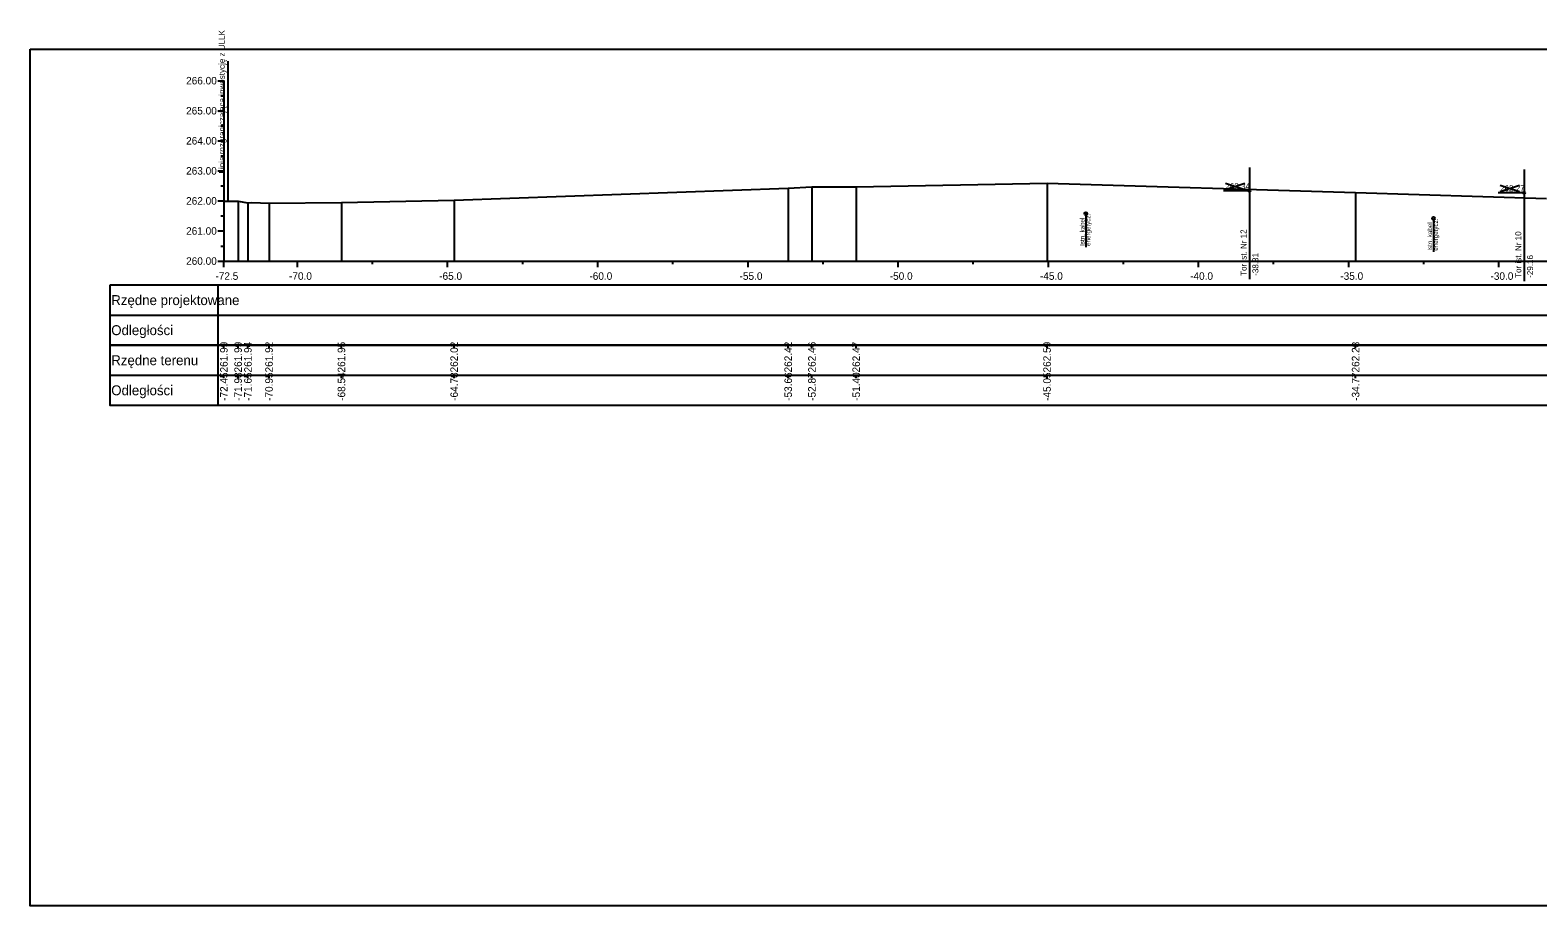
# Model space of a CAD drawing. Extents: x 6516023 to 6560129, y 5513077 to 5529206.
# Drawn here: x 6518814.5 to 6518864.7, y 5514518.2 to 5514547.3 of the extents above; entities that cross this region are included whole.
import ezdxf

# ---------------------------------------------------------------- set-up
doc = ezdxf.new("R2010")
doc.units = 0
for name, color, linetype in [('TOR_PRZEK_P-kable', 7, 'Continuous'), ('TOR_PRZEK_P-tabelka istniejace', 7, 'Continuous'), ('TOR_PRZEK_P-tabelka projektowane', 7, 'Continuous'), ('TOR_PRZEK_P-teren istniejacy', 7, 'Continuous'), ('TOR_PRZEK_P-tory istniejace', 7, 'Continuous'), ('TOR_PRZEK_P-uklad odniesienia', 7, 'Continuous'), ('TOR_PS_T-granica PKP-projektowana', 7, 'Continuous'), ('TOR_RAMKI-ramka+tabelka 1', 7, 'Continuous')]:
    doc.layers.add(name, color=color, linetype=linetype)

msp = doc.modelspace()

# ---------------------------------------------------------------- linework, layer by layer
at = {"layer": 'TOR_PRZEK_P-kable'}
for p, q in [((6518849.663, 5514541.182), (6518849.663, 5514540.072)), ((6518861.233, 5514541.023), (6518861.233, 5514539.913))]:
    msp.add_line(p, q, dxfattribs=at)
for centre in [(6518849.663, 5514541.182), (6518861.233, 5514541.023)]:
    msp.add_circle(centre, 0.05, dxfattribs=at)
at = {"layer": 'TOR_PRZEK_P-tabelka istniejace'}
for p, q in [((6518817.163, 5514536.806), (6518817.163, 5514534.806)), ((6518820.763, 5514536.806), (6518820.763, 5514534.806)), ((6518820.963, 5514536.706), (6518820.963, 5514536.806)), ((6518821.436, 5514536.706), (6518821.436, 5514536.806)), ((6518821.763, 5514536.706), (6518821.763, 5514536.806)), ((6518822.465, 5514536.706), (6518822.465, 5514536.806)), ((6518824.877, 5514536.706), (6518824.877, 5514536.806)), ((6518828.629, 5514536.706), (6518828.629, 5514536.806)), ((6518839.75, 5514536.706), (6518839.75, 5514536.806)), ((6518840.54, 5514536.706), (6518840.54, 5514536.806)), ((6518842.015, 5514536.706), (6518842.015, 5514536.806)), ((6518848.368, 5514536.706), (6518848.368, 5514536.806)), ((6518858.641, 5514536.706), (6518858.641, 5514536.806)), ((6518817.163, 5514535.806), (6518960.963, 5514535.806)), ((6518820.963, 5514535.706), (6518820.963, 5514535.806)), ((6518821.436, 5514535.706), (6518821.436, 5514535.806)), ((6518821.763, 5514535.706), (6518821.763, 5514535.806)), ((6518822.465, 5514535.706), (6518822.465, 5514535.806)), ((6518824.877, 5514535.706), (6518824.877, 5514535.806)), ((6518828.629, 5514535.706), (6518828.629, 5514535.806)), ((6518839.75, 5514535.706), (6518839.75, 5514535.806)), ((6518840.54, 5514535.706), (6518840.54, 5514535.806)), ((6518842.015, 5514535.706), (6518842.015, 5514535.806)), ((6518848.368, 5514535.706), (6518848.368, 5514535.806)), ((6518858.641, 5514535.706), (6518858.641, 5514535.806))]:
    msp.add_line(p, q, dxfattribs=at)
for points in [[(6518839.75, 5514542.029), (6518839.75, 5514539.806), (6518839.75, 5514539.676), (6518839.75, 5514539.606)], [(6518840.54, 5514542.069), (6518840.54, 5514539.806), (6518840.54, 5514539.676), (6518840.54, 5514539.606)], [(6518842.015, 5514542.073), (6518842.015, 5514539.806), (6518842.015, 5514539.676), (6518842.015, 5514539.606)], [(6518848.368, 5514542.197), (6518848.368, 5514539.806), (6518848.368, 5514539.676), (6518848.368, 5514539.606)], [(6518858.641, 5514541.885), (6518858.641, 5514539.806), (6518858.641, 5514539.676), (6518858.641, 5514539.606)], [(6518820.963, 5514541.594), (6518820.963, 5514539.806), (6518820.963, 5514539.676), (6518820.963, 5514539.606)], [(6518821.436, 5514541.6), (6518821.436, 5514539.806), (6518821.436, 5514539.676), (6518821.436, 5514539.606)], [(6518821.763, 5514541.544), (6518821.763, 5514539.806), (6518821.763, 5514539.676), (6518821.763, 5514539.606)], [(6518822.465, 5514541.528), (6518822.465, 5514539.806), (6518822.465, 5514539.676), (6518822.465, 5514539.606)], [(6518824.877, 5514541.555), (6518824.877, 5514539.806), (6518824.877, 5514539.676), (6518824.877, 5514539.606)], [(6518828.629, 5514541.626), (6518828.629, 5514539.806), (6518828.629, 5514539.676), (6518828.629, 5514539.606)]]:
    msp.add_lwpolyline(points, dxfattribs=at)
msp.add_lwpolyline([(6518817.163, 5514536.806), (6518817.163, 5514534.806), (6518960.963, 5514534.806), (6518960.963, 5514536.806)], close=True, dxfattribs=at)
at = {"layer": 'TOR_PRZEK_P-tabelka projektowane'}
for p, q in [((6518817.163, 5514538.806), (6518817.163, 5514536.806)), ((6518820.763, 5514538.806), (6518820.763, 5514536.806)), ((6518817.163, 5514537.806), (6518960.963, 5514537.806))]:
    msp.add_line(p, q, dxfattribs=at)
msp.add_lwpolyline([(6518817.163, 5514538.806), (6518817.163, 5514536.806), (6518960.963, 5514536.806), (6518960.963, 5514538.806)], close=True, dxfattribs=at)
at = {"layer": 'TOR_PRZEK_P-teren istniejacy'}
msp.add_lwpolyline([(6518820.963, 5514541.594), (6518821.436, 5514541.6), (6518821.763, 5514541.544), (6518821.889, 5514541.557), (6518822.465, 5514541.528), (6518824.877, 5514541.555), (6518828.629, 5514541.626), (6518839.75, 5514542.029), (6518840.54, 5514542.069), (6518842.015, 5514542.073), (6518848.368, 5514542.197), (6518858.641, 5514541.885), (6518864.993, 5514541.69)], dxfattribs=at)
at = {"layer": 'TOR_PRZEK_P-tory istniejace'}
for p, q in [((6518855.105, 5514542.719), (6518855.105, 5514538.999)), ((6518864.249, 5514542.652), (6518864.249, 5514538.932)), ((6518855.105, 5514541.944), (6518854.239, 5514541.944)), ((6518854.305, 5514541.991), (6518854.957, 5514542.194)), ((6518854.305, 5514542.194), (6518854.957, 5514541.991)), ((6518864.25, 5514541.877), (6518863.384, 5514541.877)), ((6518863.45, 5514541.924), (6518864.102, 5514542.127)), ((6518863.45, 5514542.127), (6518864.102, 5514541.924))]:
    msp.add_line(p, q, dxfattribs=at)
for centre in [(6518855.105, 5514541.944), (6518864.25, 5514541.877)]:
    msp.add_circle(centre, 0.035, dxfattribs=at)
at = {"layer": 'TOR_PRZEK_P-uklad odniesienia'}
for p, q in [((6518820.763, 5514545.606), (6518820.963, 5514545.606)), ((6518820.963, 5514545.606), (6518820.963, 5514539.606)), ((6518820.863, 5514545.106), (6518820.963, 5514545.106)), ((6518820.763, 5514544.606), (6518820.963, 5514544.606)), ((6518820.863, 5514544.106), (6518820.963, 5514544.106)), ((6518820.763, 5514543.606), (6518820.963, 5514543.606)), ((6518820.863, 5514543.106), (6518820.963, 5514543.106)), ((6518820.763, 5514542.606), (6518820.963, 5514542.606)), ((6518820.863, 5514542.106), (6518820.963, 5514542.106)), ((6518820.763, 5514541.606), (6518820.963, 5514541.606)), ((6518820.863, 5514541.106), (6518820.963, 5514541.106)), ((6518820.763, 5514540.606), (6518820.963, 5514540.606)), ((6518820.863, 5514540.106), (6518820.963, 5514540.106)), ((6518820.763, 5514539.606), (6518820.963, 5514539.606)), ((6518820.963, 5514539.606), (6518960.963, 5514539.606)), ((6518820.963, 5514539.506), (6518820.963, 5514539.606)), ((6518820.963, 5514539.406), (6518820.963, 5514539.606)), ((6518823.413, 5514539.406), (6518823.413, 5514539.606)), ((6518825.913, 5514539.506), (6518825.913, 5514539.606)), ((6518828.413, 5514539.406), (6518828.413, 5514539.606)), ((6518830.913, 5514539.506), (6518830.913, 5514539.606)), ((6518833.413, 5514539.406), (6518833.413, 5514539.606)), ((6518835.913, 5514539.506), (6518835.913, 5514539.606)), ((6518838.413, 5514539.406), (6518838.413, 5514539.606)), ((6518840.913, 5514539.506), (6518840.913, 5514539.606)), ((6518843.413, 5514539.406), (6518843.413, 5514539.606)), ((6518845.913, 5514539.506), (6518845.913, 5514539.606)), ((6518848.413, 5514539.406), (6518848.413, 5514539.606)), ((6518850.913, 5514539.506), (6518850.913, 5514539.606)), ((6518853.413, 5514539.406), (6518853.413, 5514539.606)), ((6518855.913, 5514539.506), (6518855.913, 5514539.606)), ((6518858.413, 5514539.406), (6518858.413, 5514539.606)), ((6518860.913, 5514539.506), (6518860.913, 5514539.606)), ((6518863.413, 5514539.406), (6518863.413, 5514539.606))]:
    msp.add_line(p, q, dxfattribs=at)
at = {"layer": 'TOR_PS_T-granica PKP-projektowana'}
msp.add_line((6518821.107, 5514541.596), (6518821.107, 5514546.253), dxfattribs=at)
at = {"layer": 'TOR_RAMKI-ramka+tabelka 1'}
msp.add_lwpolyline([(6518814.513, 5514546.656), (6519062.013, 5514546.656), (6519062.013, 5514518.156), (6518814.513, 5514518.156)], close=True, dxfattribs=at)

# ---------------------------------------------------------------- texts
at = {"layer": 'TOR_PRZEK_P-kable'}
for s, p in [('Istn. kabel', (6518849.618, 5514540.108)), ('energetycz.', (6518849.812, 5514540.108)), ('Istn. kabel', (6518861.187, 5514539.949)), ('energetycz.', (6518861.382, 5514539.949))]:
    msp.add_text(s, height=0.14999, rotation=90.0511, dxfattribs=at).set_placement(p)
at = {"layer": 'TOR_PRZEK_P-tabelka istniejace'}
for s, p in [('261.99', (6518821.088, 5514535.898)), ('261.99', (6518821.561, 5514535.898)), ('261.94', (6518821.888, 5514535.899)), ('261.92', (6518822.59, 5514535.9)), ('261.95', (6518825.002, 5514535.897)), ('262.02', (6518828.754, 5514535.9)), ('262.42', (6518839.875, 5514535.9)), ('262.46', (6518840.665, 5514535.898)), ('262.47', (6518842.14, 5514535.898)), ('262.59', (6518848.493, 5514535.898)), ('262.28', (6518858.766, 5514535.898)), ('-72.45', (6518821.088, 5514534.953)), ('-71.98', (6518821.561, 5514534.954)), ('-71.65', (6518821.888, 5514534.953)), ('-70.95', (6518822.59, 5514534.953)), ('-68.54', (6518825.002, 5514534.955)), ('-64.78', (6518828.754, 5514534.954)), ('-53.66', (6518839.875, 5514534.954)), ('-52.87', (6518840.665, 5514534.955)), ('-51.40', (6518842.14, 5514534.955)), ('-45.05', (6518848.493, 5514534.953)), ('-34.77', (6518858.766, 5514534.955))]:
    msp.add_text(s, height=0.25, rotation=90, dxfattribs=at).set_placement(p)
for s, p in [('Rzędne terenu', (6518817.213, 5514536.141)), ('Odległości', (6518817.213, 5514535.141))]:
    msp.add_text(s, height=0.33, dxfattribs=at).set_placement(p)
at = {"layer": 'TOR_PRZEK_P-tabelka projektowane'}
for s, p in [('Rzędne projektowane', (6518817.213, 5514538.141)), ('Odległości', (6518817.213, 5514537.141))]:
    msp.add_text(s, height=0.33, dxfattribs=at).set_placement(p)
at = {"layer": 'TOR_PRZEK_P-tory istniejace'}
for s, p in [('262.34', (6518854.305, 5514541.994)), ('262.27', (6518863.45, 5514541.927))]:
    msp.add_text(s, height=0.2, dxfattribs=at).set_placement(p)
for s, rotation, p in [('Tor ist. Nr 12', 90.0511, (6518855.011, 5514539.113)), ('Tor ist. Nr 10', 90.0511, (6518864.156, 5514539.047)), ('-38.31', 90, (6518855.405, 5514539.114)), ('-29.16', 90, (6518864.55, 5514539.047))]:
    msp.add_text(s, height=0.2, rotation=rotation, dxfattribs=at).set_placement(p)
at = {"layer": 'TOR_PRZEK_P-uklad odniesienia'}
for s, height, p in [('266.00', 0.25, (6518819.705, 5514545.481)), ('265.00', 0.25, (6518819.705, 5514544.481)), ('264.00', 0.25, (6518819.705, 5514543.481)), ('263.00', 0.25, (6518819.705, 5514542.481)), ('262.00', 0.25, (6518819.705, 5514541.481)), ('261.00', 0.25, (6518819.705, 5514540.481)), ('260.00', 0.25, (6518819.705, 5514539.481)), ('-', 0.0001, (6518820.963, 5514539.606)), ('-72.5', 0.25, (6518820.681, 5514538.981)), ('-70.0', 0.25, (6518823.132, 5514538.981)), ('-65.0', 0.25, (6518828.132, 5514538.981)), ('-60.0', 0.25, (6518833.132, 5514538.981)), ('-55.0', 0.25, (6518838.132, 5514538.981)), ('-50.0', 0.25, (6518843.132, 5514538.981)), ('-45.0', 0.25, (6518848.132, 5514538.981)), ('-40.0', 0.25, (6518853.132, 5514538.981)), ('-35.0', 0.25, (6518858.132, 5514538.981)), ('-30.0', 0.25, (6518863.132, 5514538.981))]:
    msp.add_text(s, height=height, dxfattribs=at).set_placement(p)
at = {"layer": 'TOR_PS_T-granica PKP-projektowana'}
msp.add_text('Linia rozgraniczająca inwestycję z ULLK', height=0.2, rotation=90.0511, dxfattribs=at).set_placement((6518820.997, 5514542.517))

doc.saveas('drawing.dxf')
